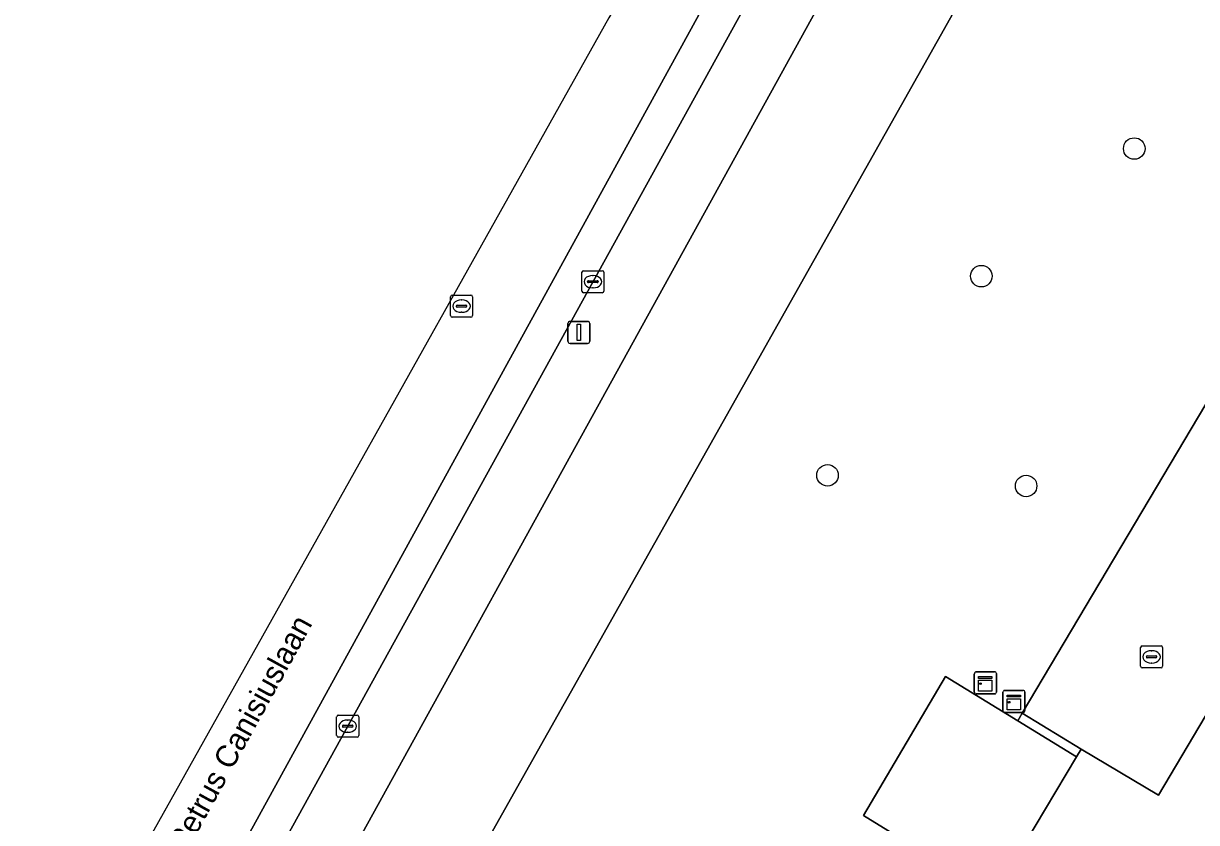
# Model space of a CAD drawing. Extents: x 163266 to 164362, y 381528 to 382286.
# Drawn here: x 163336.3 to 163389.6, y 381777.8 to 381814.1 of the extents above; entities that cross this region are included whole.
import ezdxf

# ---------------------------------------------------------------- set-up
doc = ezdxf.new("R2010")
doc.units = 0
for name, color, linetype in [('IMGEO_Boom', 7, 'Continuous'), ('IMGEO_Groenvoorziening', 7, 'Continuous'), ('IMGEO_Hek', 7, 'Continuous'), ('IMGEO_Kast', 7, 'Continuous'), ('IMGEO_Kolk', 7, 'Continuous'), ('IMGEO_Lichtmast', 7, 'Continuous'), ('IMGEO_Loofbos', 7, 'Continuous'), ('IMGEO_Openbare_ruimte_label', 7, 'Continuous'), ('IMGEO_Pand', 7, 'Continuous'), ('IMGEO_Rijbaan_lokaal_gesloten', 7, 'Continuous'), ('IMGEO_Rijbaan_lokaal_open', 7, 'Continuous'), ('IMGEO_Rioolput', 7, 'Continuous'), ('IMGEO_Voetpad_open', 7, 'Continuous')]:
    doc.layers.add(name, color=color, linetype=linetype)

msp = doc.modelspace()

# ---------------------------------------------------------------- linework, layer by layer
at = {"layer": 'IMGEO_Boom'}
for centre in [(163386.728, 381808.426), (163379.786, 381802.63), (163372.803, 381793.584), (163381.819, 381793.1)]:
    msp.add_circle(centre, 0.489, dxfattribs=at)
at = {"layer": 'IMGEO_Groenvoorziening'}
msp.add_lwpolyline([(163325.867, 381721.029), (163329.197, 381726.949), (163336.563, 381740.039), (163342.168, 381750), (163360.112, 381781.892), (163383.38, 381823.245), (163382.696, 381823.649), (163378.549, 381826.079), (163336.615, 381750), (163321.697, 381722.935)], dxfattribs=at)
at = {"layer": 'IMGEO_Hek'}
msp.add_lwpolyline([(163381.439, 381782.438), (163384.11, 381780.799)], dxfattribs=at)
at = {"layer": 'IMGEO_Kast'}
for p, q in [((163379.468, 381783.731), (163379.468, 381784.572)), ((163379.468, 381784.572), (163379.468, 381783.731)), ((163379.543, 381784.656), (163380.384, 381784.656)), ((163380.384, 381784.656), (163379.543, 381784.656)), ((163380.468, 381784.581), (163380.468, 381783.74)), ((163380.468, 381783.74), (163380.468, 381784.581)), ((163380.393, 381783.656), (163379.552, 381783.656)), ((163379.552, 381783.656), (163380.393, 381783.656)), ((163380.768, 381782.887), (163380.768, 381783.728)), ((163380.768, 381783.728), (163380.768, 381782.887)), ((163380.843, 381783.812), (163381.684, 381783.812)), ((163381.684, 381783.812), (163380.843, 381783.812)), ((163381.768, 381783.737), (163381.768, 381782.896)), ((163381.768, 381782.896), (163381.768, 381783.737)), ((163381.693, 381782.812), (163380.852, 381782.812)), ((163380.852, 381782.812), (163381.693, 381782.812))]:
    msp.add_line(p, q, dxfattribs=at)
for points in [[(163379.663, 381784.446), (163380.263, 381784.446), (163380.263, 381784.361), (163379.663, 381784.361), (163379.663, 381784.446)], [(163379.663, 381784.271), (163380.263, 381784.271), (163380.263, 381783.782), (163379.663, 381783.782), (163379.663, 381784.271)], [(163380.963, 381783.602), (163381.563, 381783.602), (163381.563, 381783.517), (163380.963, 381783.517), (163380.963, 381783.602)], [(163380.963, 381783.427), (163381.563, 381783.427), (163381.563, 381782.938), (163380.963, 381782.938), (163380.963, 381783.427)]]:
    msp.add_lwpolyline(points, dxfattribs=at)
for centre in [(163379.747, 381784.12), (163381.047, 381783.276)]:
    msp.add_circle(centre, 0.0377, dxfattribs=at)
for centre, start, end in [((163379.546, 381784.578), 92.4484, 184.2845), ((163379.546, 381784.578), 92.4484, 184.2845), ((163380.39, 381784.578), 2.4484, 94.2845), ((163380.39, 381784.578), 2.4484, 94.2845), ((163379.546, 381783.734), 182.4484, 274.2845), ((163379.546, 381783.734), 182.4484, 274.2845), ((163380.39, 381783.734), 272.4484, 4.2845), ((163380.39, 381783.734), 272.4484, 4.2845), ((163380.846, 381783.734), 92.4484, 184.2845), ((163380.846, 381783.734), 92.4484, 184.2845), ((163381.69, 381783.734), 2.4484, 94.2845), ((163381.69, 381783.734), 2.4484, 94.2845), ((163380.846, 381782.89), 182.4484, 274.2845), ((163380.846, 381782.89), 182.4484, 274.2845), ((163381.69, 381782.89), 272.4484, 4.2845), ((163381.69, 381782.89), 272.4484, 4.2845)]:
    msp.add_arc(centre, 0.0779, start, end, dxfattribs=at)
at = {"layer": 'IMGEO_Kolk'}
for p, q in [((163361.65, 381801.952), (163361.65, 381802.804)), ((163361.725, 381802.878), (163362.577, 381802.878)), ((163362.651, 381802.804), (163362.651, 381801.952)), ((163361.909, 381802.372), (163361.909, 381802.384)), ((163362.347, 381802.335), (163361.949, 381802.335)), ((163361.952, 381802.421), (163362.35, 381802.421)), ((163362.138, 381802.658), (163362.163, 381802.658)), ((163362.393, 381802.384), (163362.393, 381802.372)), ((163362.577, 381801.878), (163361.725, 381801.878)), ((163362.161, 381802.098), (163362.136, 381802.098)), ((163387.016, 381784.911), (163387.016, 381785.763)), ((163387.091, 381785.837), (163387.943, 381785.837)), ((163388.017, 381785.763), (163388.017, 381784.911)), ((163387.275, 381785.331), (163387.275, 381785.343)), ((163387.713, 381785.294), (163387.315, 381785.294)), ((163387.318, 381785.38), (163387.716, 381785.38)), ((163387.504, 381785.617), (163387.529, 381785.617)), ((163387.759, 381785.343), (163387.759, 381785.331)), ((163387.943, 381784.837), (163387.091, 381784.837)), ((163387.527, 381785.057), (163387.502, 381785.057)), ((163350.517, 381781.763), (163350.517, 381782.615)), ((163350.592, 381782.689), (163351.444, 381782.689)), ((163351.005, 381782.469), (163351.03, 381782.469)), ((163351.518, 381782.615), (163351.518, 381781.763)), ((163350.776, 381782.183), (163350.776, 381782.195)), ((163351.214, 381782.146), (163350.816, 381782.146)), ((163350.819, 381782.232), (163351.217, 381782.232)), ((163351.028, 381781.909), (163351.003, 381781.909)), ((163351.26, 381782.195), (163351.26, 381782.183)), ((163351.444, 381781.689), (163350.592, 381781.689))]:
    msp.add_line(p, q, dxfattribs=at)
for points in [[(163361.65, 381801.952), (163361.65, 381802.804)], [(163361.725, 381802.878), (163362.577, 381802.878)], [(163362.651, 381802.804), (163362.651, 381801.952)], [(163362.577, 381801.878), (163361.725, 381801.878)], [(163387.016, 381784.911), (163387.016, 381785.763)], [(163387.091, 381785.837), (163387.943, 381785.837)], [(163388.017, 381785.763), (163388.017, 381784.911)], [(163387.943, 381784.837), (163387.091, 381784.837)], [(163350.517, 381781.763), (163350.517, 381782.615)], [(163350.592, 381782.689), (163351.444, 381782.689)], [(163351.518, 381782.615), (163351.518, 381781.763)], [(163351.444, 381781.689), (163350.592, 381781.689)]]:
    msp.add_lwpolyline(points, dxfattribs=at)
for centre, radius, start, end in [((163361.727, 381802.802), 0.0765, 91.552, 178.448), ((163361.727, 381802.802), 0.0765, 91.552, 178.448), ((163362.575, 381802.802), 0.0765, 1.552, 88.448), ((163362.575, 381802.802), 0.0765, 1.552, 88.448), ((163361.949, 381802.381), 0.0403, 85.8775, 175.7526), ((163361.946, 381802.371), 0.0366, 178.938, 274.7102), ((163362.35, 381802.378), 0.043, 264.8664, 352.4533), ((163362.354, 381802.383), 0.0386, 1.7309, 96.639), ((163361.727, 381801.954), 0.0765, 181.552, 268.448), ((163361.727, 381801.954), 0.0765, 181.552, 268.448), ((163362.575, 381801.954), 0.0765, 271.552, 358.448), ((163362.575, 381801.954), 0.0765, 271.552, 358.448), ((163387.093, 381785.761), 0.0765, 91.552, 178.448), ((163387.093, 381785.761), 0.0765, 91.552, 178.448), ((163387.941, 381785.761), 0.0765, 1.552, 88.448), ((163387.941, 381785.761), 0.0765, 1.552, 88.448), ((163387.315, 381785.34), 0.0403, 85.8775, 175.7526), ((163387.312, 381785.33), 0.0366, 178.938, 274.7102), ((163387.716, 381785.337), 0.043, 264.8664, 352.4533), ((163387.72, 381785.342), 0.0386, 1.7309, 96.639), ((163387.093, 381784.913), 0.0765, 181.552, 268.448), ((163387.093, 381784.913), 0.0765, 181.552, 268.448), ((163387.941, 381784.913), 0.0765, 271.552, 358.448), ((163387.941, 381784.913), 0.0765, 271.552, 358.448), ((163350.594, 381782.613), 0.0765, 91.552, 178.448), ((163350.594, 381782.613), 0.0765, 91.552, 178.448), ((163351.442, 381782.613), 0.0765, 1.552, 88.448), ((163351.442, 381782.613), 0.0765, 1.552, 88.448), ((163350.816, 381782.192), 0.0403, 85.8775, 175.7526), ((163350.813, 381782.182), 0.0366, 178.938, 274.7102), ((163351.217, 381782.189), 0.043, 264.8664, 352.4533), ((163351.221, 381782.194), 0.0386, 1.7309, 96.639), ((163350.594, 381781.765), 0.0765, 181.552, 268.448), ((163350.594, 381781.765), 0.0765, 181.552, 268.448), ((163351.442, 381781.765), 0.0765, 271.552, 358.448), ((163351.442, 381781.765), 0.0765, 271.552, 358.448)]:
    msp.add_arc(centre, radius, start, end, dxfattribs=at)
for centre, major_axis, ratio, start_param, end_param in [((163362.137, 381802.378), (-0.387, 0.002), 0.722429, 4.712389, 7.853982), ((163362.162, 381802.378), (-0.39, 0.002), 0.717154, 1.570796, 4.712389), ((163387.503, 381785.337), (-0.387, 0.002), 0.722429, 4.712389, 7.853982), ((163387.528, 381785.337), (-0.39, 0.002), 0.717154, 1.570796, 4.712389), ((163351.004, 381782.189), (-0.387, 0.002), 0.722429, 4.712389, 7.853982), ((163351.029, 381782.189), (-0.39, 0.002), 0.717154, 1.570796, 4.712389)]:
    msp.add_ellipse(centre, major_axis=major_axis, ratio=ratio, start_param=start_param, end_param=end_param, dxfattribs=at)
at = {"layer": 'IMGEO_Lichtmast'}
for p, q in [((163361.116, 381800.578), (163361.906, 381800.578)), ((163361.906, 381800.578), (163361.116, 381800.578)), ((163361.016, 381799.678), (163361.016, 381800.478)), ((163361.016, 381800.478), (163361.016, 381799.678)), ((163362.006, 381800.478), (163362.006, 381799.678)), ((163362.006, 381799.678), (163362.006, 381800.478)), ((163361.906, 381799.578), (163361.116, 381799.578)), ((163361.116, 381799.578), (163361.906, 381799.578))]:
    msp.add_line(p, q, dxfattribs=at)
msp.add_lwpolyline([(163361.436, 381800.453), (163361.586, 381800.453), (163361.586, 381799.703), (163361.436, 381799.703), (163361.436, 381800.453)], dxfattribs=at)
for centre, start, end in [((163361.116, 381800.478), 90, 180), ((163361.116, 381800.478), 90, 180), ((163361.906, 381800.478), 0, 90), ((163361.906, 381800.478), 360, 90), ((163361.116, 381799.678), 180, 270), ((163361.116, 381799.678), 180, 270), ((163361.906, 381799.678), 270, 0), ((163361.906, 381799.678), 270, 0)]:
    msp.add_arc(centre, 0.1, start, end, dxfattribs=at)
at = {"layer": 'IMGEO_Loofbos'}
msp.add_lwpolyline([(163377.703, 381776.118), (163374.433, 381778.124), (163378.164, 381784.447), (163381.439, 381782.438), (163381.642, 381782.782), (163399.897, 381813.506), (163383.38, 381823.245), (163360.112, 381781.892), (163342.168, 381750), (163336.563, 381740.039), (163340.355, 381738.083), (163358.538, 381743.692), (163362.266, 381750)], close=True, dxfattribs=at)
at = {"layer": 'IMGEO_Pand'}
msp.add_lwpolyline([(163428.402, 381766.025), (163428.501, 381766.192), (163424.907, 381768.33), (163427.079, 381771.982), (163429.671, 381776.339), (163419.677, 381782.283), (163408.23, 381789.092), (163403.519, 381791.894), (163398.799, 381783.958), (163392.846, 381787.499), (163387.823, 381779.056), (163384.314, 381781.143), (163384.11, 381780.799), (163380.357, 381774.49), (163370.889, 381758.571), (163374.444, 381756.457), (163370.601, 381750), (163369.529, 381748.198), (163394.486, 381733.35), (163397.58, 381731.509), (163398.374, 381732.844), (163405.983, 381728.318), (163418.874, 381750)], close=True, dxfattribs=at)
at = {"layer": 'IMGEO_Rijbaan_lokaal_gesloten'}
for points in [[(163370.398, 381827.031), (163362.879, 381814.36), (163319.424, 381736.781), (163273.484, 381655.096)], [(163282.196, 381658.552), (163282.247, 381658.537), (163282.298, 381658.517), (163284.935, 381665.268), (163287.427, 381669.679), (163302.808, 381697.806), (163321.688, 381732.332), (163331.595, 381750.086), (163373.043, 381825.599), (163370.398, 381827.031)], [(163333.26, 381750), (163374.516, 381824.802), (163373.043, 381825.599), (163331.595, 381750.086), (163321.688, 381732.332), (163302.808, 381697.806), (163287.427, 381669.679), (163284.935, 381665.268), (163282.298, 381658.517)]]:
    msp.add_lwpolyline(points, dxfattribs=at)
at = {"layer": 'IMGEO_Rijbaan_lokaal_open'}
msp.add_lwpolyline([(163381.439, 381782.438), (163384.11, 381780.799), (163384.314, 381781.143), (163381.642, 381782.782)], close=True, dxfattribs=at)
at = {"layer": 'IMGEO_Rioolput'}
for p, q in [((163355.687, 381800.842), (163355.687, 381801.694)), ((163355.762, 381801.768), (163356.614, 381801.768)), ((163356.688, 381801.694), (163356.688, 381800.842)), ((163355.946, 381801.262), (163355.946, 381801.274)), ((163356.384, 381801.225), (163355.986, 381801.225)), ((163355.989, 381801.311), (163356.387, 381801.311)), ((163356.175, 381801.548), (163356.2, 381801.548)), ((163356.43, 381801.274), (163356.43, 381801.262)), ((163356.614, 381800.768), (163355.762, 381800.768)), ((163356.198, 381800.988), (163356.173, 381800.988))]:
    msp.add_line(p, q, dxfattribs=at)
for points in [[(163355.687, 381800.842), (163355.687, 381801.694)], [(163355.762, 381801.768), (163356.614, 381801.768)], [(163356.688, 381801.694), (163356.688, 381800.842)], [(163356.614, 381800.768), (163355.762, 381800.768)]]:
    msp.add_lwpolyline(points, dxfattribs=at)
for centre, radius, start, end in [((163355.764, 381801.692), 0.0765, 91.552, 178.448), ((163355.764, 381801.692), 0.0765, 91.552, 178.448), ((163356.612, 381801.692), 0.0765, 1.552, 88.448), ((163356.612, 381801.692), 0.0765, 1.552, 88.448), ((163355.986, 381801.271), 0.0403, 85.8775, 175.7526), ((163355.983, 381801.261), 0.0366, 178.938, 274.7102), ((163356.387, 381801.268), 0.043, 264.8664, 352.4533), ((163356.391, 381801.273), 0.0386, 1.7309, 96.639), ((163355.764, 381800.844), 0.0765, 181.552, 268.448), ((163355.764, 381800.844), 0.0765, 181.552, 268.448), ((163356.612, 381800.844), 0.0765, 271.552, 358.448), ((163356.612, 381800.844), 0.0765, 271.552, 358.448)]:
    msp.add_arc(centre, radius, start, end, dxfattribs=at)
for centre, major_axis, ratio, start_param, end_param in [((163356.174, 381801.268), (-0.387, 0.002), 0.722429, 4.712389, 7.853982), ((163356.199, 381801.268), (-0.39, 0.002), 0.717154, 1.570796, 4.712389)]:
    msp.add_ellipse(centre, major_axis=major_axis, ratio=ratio, start_param=start_param, end_param=end_param, dxfattribs=at)
at = {"layer": 'IMGEO_Voetpad_open'}
for points in [[(163336.615, 381750), (163378.549, 381826.079), (163379.528, 381827.908), (163380.62, 381829.854), (163381.017, 381830.44)], [(163375.29, 381826.221), (163374.516, 381824.802), (163333.26, 381750), (163319.441, 381724.945), (163316.097, 381718.876), (163303.915, 381696.841), (163290.585, 381672.729)], [(163398.158, 381804.974), (163402.419, 381812.014), (163399.897, 381813.506), (163381.642, 381782.782), (163384.314, 381781.143), (163387.823, 381779.056), (163392.846, 381787.499), (163398.799, 381783.958), (163403.519, 381791.894), (163403.313, 381792.017), (163404.927, 381794.71), (163409.824, 381791.863), (163408.23, 381789.092), (163419.677, 381782.283), (163421.296, 381784.989), (163435.757, 381776.446), (163431.512, 381769.334), (163433.067, 381768.406), (163437.283, 381775.495), (163440.815, 381773.293), (163444.609, 381771.008), (163444.821, 381770.88), (163447.13, 381774.816)]]:
    msp.add_lwpolyline(points, dxfattribs=at)
msp.add_lwpolyline([(163377.703, 381776.118), (163380.357, 381774.49), (163384.11, 381780.799), (163381.439, 381782.438), (163378.164, 381784.447), (163374.433, 381778.124)], close=True, dxfattribs=at)

# ---------------------------------------------------------------- texts
at = {"layer": 'IMGEO_Openbare_ruimte_label'}
msp.add_text('St Petrus Canisiuslaan', height=1, rotation=61.129, dxfattribs=at).set_placement((163342.91, 381775.008))

doc.saveas('drawing.dxf')
